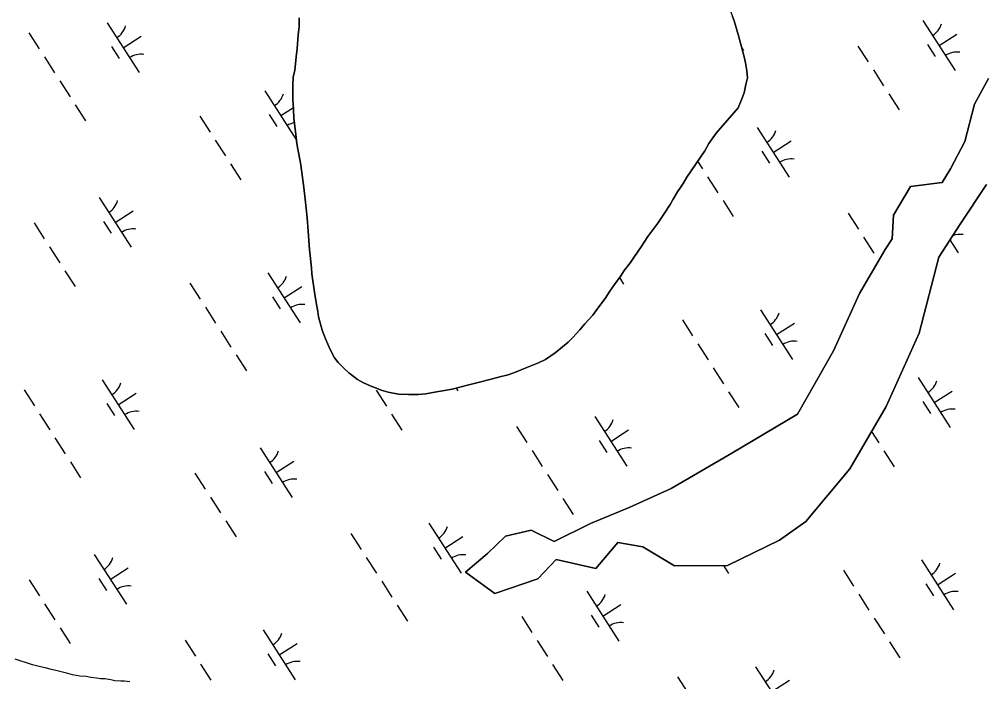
# Model space of a CAD drawing. Extents: x 3937982 to 3958556, y 219448 to 241894.
# Drawn here: x 3948511 to 3949325, y 224919 to 225477 of the extents above; entities that cross this region are included whole.
import ezdxf

# ---------------------------------------------------------------- set-up
doc = ezdxf.new("R2010")
doc.units = 0
doc.layers.add('V-TOPO-SHOR', color=7, linetype='Continuous')
doc.layers.add('V-WETL-SWMP', color=7, linetype='Continuous')

msp = doc.modelspace()

# ---------------------------------------------------------------- linework, layer by layer
at = {"layer": 'V-TOPO-SHOR'}
for points in [[(3949073.807, 225575.814), (3949075.777, 225569.473), (3949079.429, 225559.002), (3949082.509, 225551.842), (3949086.988, 225541.375), (3949090.338, 225535.042), (3949095.366, 225525.13), (3949098.168, 225518.519), (3949102.368, 225508.603), (3949104.889, 225502.266), (3949108.822, 225491.244), (3949113.028, 225479.947), (3949114.433, 225476.089), (3949117.812, 225464.788), (3949119.789, 225457.343), (3949122.613, 225446.866), (3949124.028, 225440.799), (3949125.175, 225433.904), (3949125.761, 225428.108), (3949124.411, 225422.576), (3949122.797, 225415.388), (3949120.35, 225409.023), (3949117.9, 225402.932), (3949099.192, 225381.559)], [(3948757.721, 225267.993), (3948755.972, 225283.448), (3948755.052, 225298.908), (3948754.159, 225309.947), (3948752.41, 225325.677), (3948751.247, 225335.61), (3948749.516, 225348.304), (3948748.363, 225356.582), (3948746.365, 225367.891), (3948745.506, 225372.855), (3948744.343, 225382.792), (3948742.897, 225393.829), (3948742.576, 225401.834), (3948741.976, 225409.84), (3948741.906, 225421.712), (3948742.416, 225428.894), (3948743.764, 225434.426), (3948744.802, 225445.754), (3948745.588, 225452.938), (3948746.629, 225463.991), (3948747.413, 225471.45), (3948747.37, 225478.628)], [(3949327.337, 225338.213), (3949305.188, 225304.865), (3949287.231, 225276.976), (3949270.696, 225212.857), (3949242.671, 225151.085), (3949212.176, 225098.36), (3949174.99, 225054.051), (3949152.735, 225038.218), (3949108.77, 225016.818), (3949064.077, 225016.556), (3949037.406, 225032.709), (3949016.246, 225036.209), (3948997.65, 225014.355), (3948964.386, 225022.012), (3948948.781, 225005.614), (3948912.613, 224993.322), (3948887.744, 225011.295), (3948906.375, 225027.108), (3948921.389, 225041.691), (3948943.104, 225046.65), (3948962.486, 225037.1), (3948993.2, 225052.38), (3949025.736, 225065.86), (3949061.277, 225081.771), (3949112.44, 225111.665), (3949167.814, 225144.607), (3949198.305, 225197.935), (3949220.368, 225246.385), (3949241.895, 225283.353), (3949247.881, 225292.448), (3949248.972, 225312.388), (3949263.325, 225336.63), (3949289.881, 225339.806), (3949297.062, 225351.324), (3949309.008, 225374.346), (3949317.277, 225405.801), (3949329.229, 225427.614)], [(3949099.192, 225381.559), (3949093.169, 225372.687), (3949089.616, 225366.592), (3949074.559, 225344.412), (3949071.55, 225339.149), (3949069.086, 225335.542), (3949066.623, 225331.938), (3949063.069, 225325.843), (3949060.333, 225321.409), (3949055.682, 225313.926), (3949049.933, 225305.609), (3949045.823, 225300.061), (3949041.715, 225294.238), (3949035.966, 225285.645), (3949030.492, 225277.603), (3949026.932, 225272.335), (3949021.724, 225265.677), (3949018.714, 225261.241), (3949013.51, 225253.756), (3949009.678, 225248.21), (3949005.57, 225242.111), (3948999.544, 225233.792), (3948995.16, 225227.967), (3948988.575, 225220.748), (3948984.187, 225215.753), (3948978.425, 225209.091), (3948974.307, 225205.202), (3948967.987, 225199.918), (3948963.313, 225196.301), (3948955.338, 225190.73), (3948949.278, 225187.933), (3948939.638, 225183.734), (3948929.996, 225179.813), (3948923.66, 225177.566), (3948916.764, 225175.868), (3948909.322, 225173.892), (3948898.291, 225171.342), (3948890.57, 225169.364), (3948876.509, 225165.692), (3948869.888, 225164.547), (3948863.266, 225163.404), (3948854.165, 225161.694), (3948848.093, 225161.106), (3948839.532, 225161.057), (3948831.522, 225161.284), (3948826.824, 225162.085), (3948822.401, 225163.164), (3948816.59, 225164.786), (3948812.716, 225166.421), (3948808.566, 225167.776), (3948801.642, 225171.051), (3948796.655, 225173.783), (3948789.168, 225179.262), (3948785.281, 225183.106), (3948780.279, 225188.046), (3948777.22, 225191.894), (3948773.589, 225199.051), (3948769.669, 225208.143), (3948766.865, 225215.304), (3948763.762, 225226.609), (3948763.183, 225231.025), (3948761.757, 225238.748), (3948760.326, 225247.298), (3948758.028, 225262.75), (3948757.721, 225267.993)]]:
    msp.add_lwpolyline(points, dxfattribs=at)
at = {"layer": 'V-WETL-SWMP'}
for p, q in [((3948585.242, 225474.577), (3948612.304, 225432.534)), ((3948747.371, 225478.629), (3948747.413, 225471.45)), ((3949114.433, 225476.089), (3949113.029, 225479.947)), ((3949117.813, 225464.787), (3949114.433, 225476.089)), ((3949273.801, 225476.349), (3949300.863, 225434.305)), ((3948519.377, 225465.982), (3948528.037, 225452.528)), ((3948747.413, 225471.45), (3948746.628, 225463.99)), ((3948598.773, 225453.555), (3948613.909, 225463.298)), ((3948746.628, 225463.99), (3948745.589, 225452.938)), ((3949119.789, 225457.343), (3949117.813, 225464.787)), ((3949287.332, 225455.327), (3949302.468, 225465.07)), ((3948589.038, 225454.425), (3948595.533, 225444.334)), ((3948745.589, 225452.938), (3948744.802, 225445.754)), ((3949122.612, 225446.866), (3949119.789, 225457.343)), ((3949120.796, 225453.604), (3949122.436, 225451.056)), ((3949218.935, 225454.952), (3949227.595, 225441.498)), ((3949277.597, 225456.196), (3949284.092, 225446.106)), ((3948532.367, 225445.801), (3948541.027, 225432.348)), ((3948744.802, 225445.754), (3948743.764, 225434.426)), ((3949124.029, 225440.799), (3949122.612, 225446.866)), ((3948743.764, 225434.426), (3948742.416, 225428.895)), ((3949125.174, 225433.903), (3949124.029, 225440.799)), ((3949125.76, 225428.107), (3949125.174, 225433.903)), ((3949231.925, 225434.771), (3949240.585, 225421.317)), ((3948545.357, 225425.621), (3948554.017, 225412.167)), ((3948742.416, 225428.895), (3948741.906, 225421.712)), ((3949124.412, 225422.576), (3949125.76, 225428.107)), ((3949329.23, 225427.615), (3949317.278, 225405.801)), ((3948718.371, 225417.278), (3948745.182, 225375.626)), ((3948741.906, 225421.712), (3948741.976, 225409.839)), ((3949122.797, 225415.387), (3949124.412, 225422.576)), ((3948741.976, 225409.839), (3948742.575, 225401.834)), ((3949117.9, 225402.932), (3949120.349, 225409.022)), ((3949120.349, 225409.022), (3949122.797, 225415.387)), ((3949244.915, 225414.59), (3949253.575, 225401.136)), ((3948558.347, 225405.44), (3948567.007, 225391.986)), ((3948731.903, 225396.257), (3948742.483, 225403.067)), ((3948742.575, 225401.834), (3948742.898, 225393.828)), ((3949099.192, 225381.559), (3949117.9, 225402.932)), ((3949317.278, 225405.801), (3949309.007, 225374.346)), ((3948663.505, 225395.881), (3948672.165, 225382.428)), ((3948722.167, 225397.126), (3948728.662, 225387.036)), ((3948742.898, 225393.828), (3948744.344, 225382.791)), ((3949133.934, 225386.319), (3949160.996, 225344.276)), ((3948744.344, 225382.791), (3948745.506, 225372.856)), ((3949093.169, 225372.688), (3949099.192, 225381.559)), ((3948676.495, 225375.701), (3948685.155, 225362.247)), ((3948745.506, 225372.856), (3948746.364, 225367.891)), ((3949089.615, 225366.592), (3949093.169, 225372.688)), ((3949147.465, 225365.298), (3949162.6, 225375.04)), ((3949309.007, 225374.346), (3949297.062, 225351.324)), ((3948746.364, 225367.891), (3948748.363, 225356.581)), ((3949074.558, 225344.412), (3949089.615, 225366.592)), ((3949137.73, 225366.167), (3949144.225, 225356.076)), ((3948689.485, 225355.52), (3948698.145, 225342.066)), ((3948748.363, 225356.581), (3948749.516, 225348.303)), ((3949083.649, 225357.804), (3949087.728, 225351.468)), ((3948749.516, 225348.303), (3948751.248, 225335.611)), ((3949071.551, 225339.148), (3949074.558, 225344.412)), ((3949092.058, 225344.741), (3949100.718, 225331.288)), ((3949297.062, 225351.324), (3949289.882, 225339.806)), ((3948751.248, 225335.611), (3948752.411, 225325.677)), ((3949066.623, 225331.939), (3949069.087, 225335.543)), ((3949069.087, 225335.543), (3949071.551, 225339.148)), ((3949263.325, 225336.63), (3949248.972, 225312.387)), ((3949289.882, 225339.806), (3949263.325, 225336.63)), ((3949305.187, 225304.865), (3949327.338, 225338.214)), ((3948578.504, 225327.249), (3948605.566, 225285.206)), ((3949063.069, 225325.843), (3949066.623, 225331.939)), ((3948752.411, 225325.677), (3948754.16, 225309.947)), ((3949055.683, 225313.926), (3949060.333, 225321.409)), ((3949060.333, 225321.409), (3949063.069, 225325.843)), ((3949105.047, 225324.561), (3949113.707, 225311.107)), ((3948592.035, 225306.227), (3948607.171, 225315.97)), ((3949049.933, 225305.608), (3949055.683, 225313.926)), ((3949210.635, 225314.034), (3949219.295, 225300.58)), ((3949248.972, 225312.387), (3949247.881, 225292.449)), ((3948523.638, 225305.852), (3948532.298, 225292.398)), ((3948582.3, 225307.097), (3948588.795, 225297.006)), ((3948754.16, 225309.947), (3948755.053, 225298.907)), ((3949045.823, 225300.061), (3949049.933, 225305.608)), ((3949287.231, 225276.976), (3949305.187, 225304.865)), ((3948755.053, 225298.907), (3948755.972, 225283.448)), ((3949041.715, 225294.238), (3949045.823, 225300.061)), ((3949035.967, 225285.644), (3949041.715, 225294.238)), ((3949223.625, 225293.853), (3949232.284, 225280.4)), ((3949247.881, 225292.449), (3949241.894, 225283.354)), ((3949296.559, 225291.465), (3949303.562, 225280.586)), ((3948536.628, 225285.671), (3948545.288, 225272.217)), ((3948755.972, 225283.448), (3948757.72, 225267.994)), ((3949030.491, 225277.603), (3949035.967, 225285.644)), ((3949241.894, 225283.354), (3949220.368, 225246.385)), ((3949021.724, 225265.678), (3949026.932, 225272.336)), ((3949026.932, 225272.336), (3949030.491, 225277.603)), ((3949270.695, 225212.857), (3949287.231, 225276.976)), ((3948549.618, 225265.49), (3948558.278, 225252.037)), ((3948721.07, 225263.559), (3948748.132, 225221.516)), ((3948757.72, 225267.994), (3948758.027, 225262.75)), ((3948758.027, 225262.75), (3948760.326, 225247.299)), ((3949018.713, 225261.242), (3949021.724, 225265.678)), ((3948655.205, 225254.964), (3948663.865, 225241.51)), ((3949013.51, 225253.755), (3949018.713, 225261.242)), ((3949017.629, 225259.683), (3949021.129, 225254.246)), ((3948734.601, 225242.537), (3948749.737, 225252.28)), ((3948760.326, 225247.299), (3948761.757, 225238.747)), ((3949005.57, 225242.111), (3949009.677, 225248.21)), ((3949009.677, 225248.21), (3949013.51, 225253.755)), ((3949220.368, 225246.385), (3949198.305, 225197.936)), ((3948724.866, 225243.406), (3948731.361, 225233.316)), ((3948761.757, 225238.747), (3948763.183, 225231.024)), ((3948999.544, 225233.791), (3949005.57, 225242.111)), ((3948668.195, 225234.783), (3948676.855, 225221.329)), ((3948763.183, 225231.024), (3948763.762, 225226.609)), ((3948995.16, 225227.967), (3948999.544, 225233.791)), ((3949136.632, 225232.599), (3949163.695, 225190.556)), ((3948763.762, 225226.609), (3948766.865, 225215.305)), ((3948988.575, 225220.748), (3948995.16, 225227.967)), ((3949070.767, 225224.005), (3949079.427, 225210.551)), ((3948681.185, 225214.602), (3948689.845, 225201.149)), ((3948766.865, 225215.305), (3948769.669, 225208.142)), ((3948978.426, 225209.091), (3948984.186, 225215.752)), ((3948984.186, 225215.752), (3948988.575, 225220.748)), ((3949150.163, 225211.578), (3949165.299, 225221.32)), ((3948769.669, 225208.142), (3948773.588, 225199.052)), ((3948967.987, 225199.917), (3948974.307, 225205.201)), ((3948974.307, 225205.201), (3948978.426, 225209.091)), ((3949140.428, 225212.447), (3949146.923, 225202.357)), ((3949242.671, 225151.086), (3949270.695, 225212.857)), ((3948773.588, 225199.052), (3948777.22, 225191.894)), ((3948963.313, 225196.3), (3948967.987, 225199.917)), ((3949083.757, 225203.824), (3949092.417, 225190.37)), ((3949198.305, 225197.936), (3949167.814, 225144.607)), ((3948694.175, 225194.422), (3948702.835, 225180.968)), ((3948777.22, 225191.894), (3948780.28, 225188.046)), ((3948949.279, 225187.933), (3948955.338, 225190.73)), ((3948955.338, 225190.73), (3948963.313, 225196.3)), ((3948780.28, 225188.046), (3948785.28, 225183.105)), ((3948785.28, 225183.105), (3948789.168, 225179.262)), ((3948929.997, 225179.812), (3948939.639, 225183.734)), ((3948939.639, 225183.734), (3948949.279, 225187.933)), ((3949096.747, 225183.643), (3949105.407, 225170.189)), ((3948581.203, 225173.529), (3948608.265, 225131.486)), ((3948789.168, 225179.262), (3948796.656, 225173.783)), ((3948796.656, 225173.783), (3948801.643, 225171.051)), ((3948898.291, 225171.342), (3948909.321, 225173.892)), ((3948909.321, 225173.892), (3948916.765, 225175.868)), ((3948916.765, 225175.868), (3948923.659, 225177.566)), ((3948923.659, 225177.566), (3948929.997, 225179.812)), ((3949269.762, 225175.301), (3949296.824, 225133.258)), ((3948515.338, 225164.934), (3948523.998, 225151.48)), ((3948801.643, 225171.051), (3948808.566, 225167.777)), ((3948808.566, 225167.777), (3948812.716, 225166.421)), ((3948812.323, 225164.682), (3948820.983, 225151.229)), ((3948812.716, 225166.421), (3948816.591, 225164.787)), ((3948816.591, 225164.787), (3948822.4, 225163.164)), ((3948863.267, 225163.404), (3948869.888, 225164.547)), ((3948869.888, 225164.547), (3948876.509, 225165.691)), ((3948876.509, 225165.691), (3948890.57, 225169.363)), ((3948879.765, 225166.541), (3948881.262, 225164.217)), ((3948890.57, 225169.363), (3948898.291, 225171.342)), ((3948594.734, 225152.508), (3948609.869, 225162.25)), ((3948822.4, 225163.164), (3948826.824, 225162.086)), ((3948826.824, 225162.086), (3948831.523, 225161.285)), ((3948831.523, 225161.285), (3948839.533, 225161.056)), ((3948839.533, 225161.056), (3948848.093, 225161.106)), ((3948848.093, 225161.106), (3948854.165, 225161.694)), ((3948854.165, 225161.694), (3948863.267, 225163.404)), ((3949109.737, 225163.462), (3949118.397, 225150.009)), ((3949283.293, 225154.279), (3949298.428, 225164.022)), ((3948584.999, 225153.377), (3948591.494, 225143.286)), ((3949212.177, 225098.36), (3949242.671, 225151.086)), ((3949273.558, 225155.149), (3949280.053, 225145.058)), ((3948528.328, 225144.754), (3948536.988, 225131.3)), ((3948825.313, 225144.502), (3948833.973, 225131.048)), ((3948996.765, 225142.57), (3949023.827, 225100.527)), ((3949167.814, 225144.607), (3949112.441, 225111.666)), ((3948930.9, 225133.975), (3948939.56, 225120.521)), ((3948541.317, 225124.573), (3948549.977, 225111.119)), ((3949010.296, 225121.548), (3949025.432, 225131.291)), ((3949230.384, 225129.841), (3949236.545, 225120.269)), ((3948714.332, 225116.231), (3948741.394, 225074.187)), ((3949000.561, 225122.418), (3949007.056, 225112.327)), ((3948943.89, 225113.794), (3948952.55, 225100.34)), ((3949112.441, 225111.666), (3949061.278, 225081.771)), ((3949240.875, 225113.542), (3949249.535, 225100.089)), ((3948554.307, 225104.392), (3948562.967, 225090.938)), ((3948727.863, 225095.209), (3948742.999, 225104.951)), ((3948659.466, 225094.834), (3948668.126, 225081.38)), ((3948718.128, 225096.078), (3948724.623, 225085.988)), ((3948956.88, 225093.614), (3948965.54, 225080.16)), ((3949174.99, 225054.051), (3949212.177, 225098.36)), ((3949061.278, 225081.771), (3949025.736, 225065.859)), ((3948672.456, 225074.653), (3948681.116, 225061.199)), ((3948969.87, 225073.433), (3948978.53, 225059.979)), ((3949025.736, 225065.859), (3948993.2, 225052.38)), ((3948685.446, 225054.472), (3948694.106, 225041.018)), ((3948856.898, 225052.54), (3948883.96, 225010.497)), ((3948993.2, 225052.38), (3948962.486, 225037.1)), ((3949152.735, 225038.217), (3949174.99, 225054.051)), ((3948791.033, 225043.946), (3948799.693, 225030.492)), ((3948943.103, 225046.65), (3948921.388, 225041.691)), ((3948962.486, 225037.1), (3948943.103, 225046.65)), ((3948870.429, 225031.519), (3948885.565, 225041.261)), ((3948921.388, 225041.691), (3948906.374, 225027.107)), ((3948997.651, 225014.355), (3949016.246, 225036.208)), ((3949016.246, 225036.208), (3949037.406, 225032.708)), ((3949108.77, 225016.819), (3949152.735, 225038.217)), ((3948574.465, 225026.201), (3948601.527, 224984.158)), ((3948860.694, 225032.388), (3948867.189, 225022.298)), ((3948906.374, 225027.107), (3948887.744, 225011.294)), ((3949037.406, 225032.708), (3949064.076, 225016.557)), ((3948804.023, 225023.765), (3948812.683, 225010.311)), ((3948948.78, 225005.613), (3948964.387, 225022.012)), ((3948964.387, 225022.012), (3948997.651, 225014.355)), ((3949272.46, 225021.581), (3949299.522, 224979.538)), ((3948587.996, 225005.18), (3948603.131, 225014.922)), ((3948887.744, 225011.294), (3948912.613, 224993.321)), ((3949064.076, 225016.557), (3949108.77, 225016.819)), ((3949105.33, 225016.799), (3949109.668, 225010.059)), ((3949206.595, 225012.986), (3949215.255, 224999.532)), ((3949285.991, 225000.56), (3949301.127, 225010.302)), ((3948519.599, 225004.804), (3948528.259, 224991.35)), ((3948578.261, 225006.049), (3948584.756, 224995.958)), ((3948817.013, 225003.584), (3948825.673, 224990.13)), ((3948912.613, 224993.321), (3948948.78, 225005.613)), ((3948990.027, 224995.242), (3949017.089, 224953.199)), ((3949276.256, 225001.429), (3949282.751, 224991.338)), ((3949219.585, 224992.806), (3949228.245, 224979.352)), ((3948532.589, 224984.623), (3948541.248, 224971.17)), ((3948830.003, 224983.403), (3948838.662, 224969.949)), ((3949003.558, 224974.22), (3949018.694, 224983.963)), ((3948935.161, 224973.845), (3948943.821, 224960.391)), ((3948993.823, 224975.09), (3949000.318, 224964.999)), ((3949232.575, 224972.625), (3949241.235, 224959.171)), ((3948545.578, 224964.443), (3948554.238, 224950.989)), ((3948717.031, 224962.511), (3948744.093, 224920.468)), ((3948651.166, 224953.916), (3948659.825, 224940.462)), ((3948948.151, 224953.664), (3948956.811, 224940.21)), ((3948730.562, 224941.489), (3948745.697, 224951.232)), ((3949245.565, 224952.444), (3949254.225, 224938.99)), ((3948511.932, 224936.635), (3948507.676, 224938.028)), ((3948517.404, 224934.843), (3948511.932, 224936.635)), ((3948720.827, 224942.359), (3948727.321, 224932.268)), ((3948522.47, 224933.251), (3948517.404, 224934.843)), ((3948529.156, 224931.465), (3948522.47, 224933.251)), ((3948533.005, 224930.474), (3948529.156, 224931.465)), ((3948538.475, 224929.087), (3948533.005, 224930.474)), ((3948541.919, 224928.296), (3948538.475, 224929.087)), ((3948664.155, 224933.735), (3948672.815, 224920.281)), ((3948961.141, 224933.483), (3948969.801, 224920.03)), ((3949132.593, 224931.552), (3949159.655, 224889.509)), ((3948546.577, 224927.309), (3948541.919, 224928.296)), ((3948552.048, 224925.719), (3948546.577, 224927.309)), ((3948556.099, 224924.729), (3948552.048, 224925.719)), ((3948562.378, 224923.548), (3948556.099, 224924.729)), ((3948567.64, 224923.171), (3948562.378, 224923.548)), ((3948571.69, 224922.383), (3948567.64, 224923.171)), ((3948576.347, 224921.801), (3948571.69, 224922.383)), ((3948579.788, 224921.415), (3948576.347, 224921.801)), ((3948583.431, 224921.232), (3948579.788, 224921.415)), ((3948588.493, 224920.449), (3948583.431, 224921.232)), ((3948591.734, 224919.657), (3948588.493, 224920.449)), ((3949066.728, 224922.957), (3949075.388, 224909.503)), ((3948596.995, 224919.482), (3948591.734, 224919.657)), ((3948600.03, 224919.498), (3948596.995, 224919.482)), ((3948604.484, 224918.915), (3948600.03, 224919.498)), ((3949146.124, 224910.53), (3949161.26, 224920.273))]:
    msp.add_line(p, q, dxfattribs=at)
for centre, start, end in [((3948584.023, 225476.91), 301.99668, 343.540338), ((3949272.582, 225478.681), 301.99668, 343.540338), ((3949302.482, 225432.23), 81.996677, 123.540335), ((3948613.923, 225430.458), 81.996677, 123.540335), ((3948717.152, 225419.611), 301.99668, 343.540338), ((3948747.052, 225373.159), 102.131383, 123.540335), ((3949132.714, 225388.652), 301.99668, 343.540338), ((3949162.615, 225342.2), 81.996677, 123.540335), ((3948577.285, 225329.582), 301.99668, 343.540338), ((3948607.185, 225283.13), 81.996677, 123.540335), ((3949305.18, 225278.51), 81.996677, 111.247518), ((3949022.747, 225252.171), 81.996677, 83.162347), ((3948719.851, 225265.892), 301.99668, 343.540338), ((3948749.751, 225219.44), 81.996677, 123.540335), ((3949135.413, 225234.932), 301.99668, 343.540338), ((3949165.313, 225188.48), 81.996677, 123.540335), ((3949268.542, 225177.634), 301.99668, 343.540338), ((3948579.983, 225175.862), 301.99668, 343.540338), ((3949298.442, 225131.182), 81.996677, 123.540335), ((3948609.883, 225129.41), 81.996677, 123.540335), ((3948995.546, 225144.903), 301.99668, 343.540338), ((3949025.446, 225098.451), 81.996677, 123.540335), ((3948713.113, 225118.563), 301.99668, 343.540338), ((3948743.013, 225072.112), 81.996677, 123.540335), ((3948855.679, 225054.873), 301.99668, 343.540338), ((3948573.245, 225028.534), 301.99668, 343.540338), ((3948885.579, 225008.421), 81.996677, 123.540335), ((3949271.241, 225023.914), 301.99668, 343.540338), ((3948603.145, 224982.082), 81.996677, 123.540335), ((3949301.141, 224977.462), 81.996677, 123.540335), ((3948988.808, 224997.575), 301.99668, 343.540338), ((3949018.708, 224951.123), 81.996677, 123.540335), ((3948715.811, 224964.844), 301.99668, 343.540338), ((3948745.711, 224918.392), 81.996677, 123.540335), ((3949131.374, 224933.885), 301.99668, 343.540338)]:
    msp.add_arc(centre, 17.623, start, end, dxfattribs=at)

doc.saveas('drawing.dxf')
